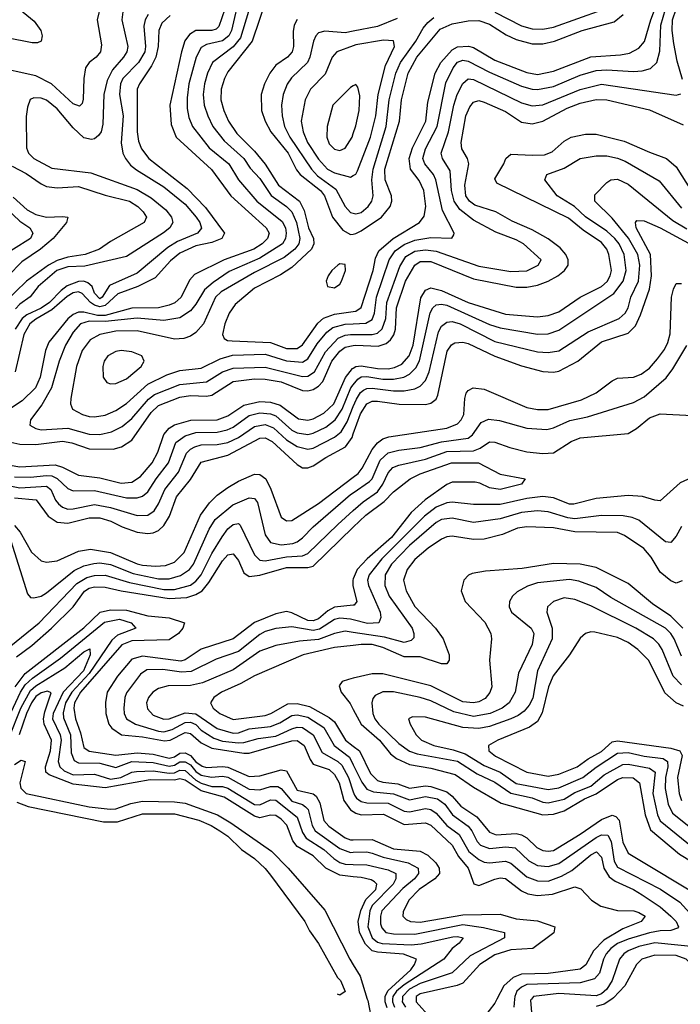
# Model space of a CAD drawing. Header units: inches. Extents: x 990535 to 1117859, y 769386 to 892122.
# Tile 446 of 656: x 1058749 to 1061226, y 809980 to 813670. Entities that reach past the tile are written whole.
import ezdxf

# ---------------------------------------------------------------- set-up
doc = ezdxf.new("R2010")
doc.units = ezdxf.units.IN
doc.header["$MEASUREMENT"] = 0
for name, color, linetype in [('B0851', 7, 'Continuous'), ('B0860', 7, 'Continuous'), ('B0861', 7, 'Continuous')]:
    doc.layers.add(name, color=color, linetype=linetype)

msp = doc.modelspace()

# ---------------------------------------------------------------- linework, layer by layer
at = {"layer": 'B0851', "color": 5}
for points, elevation in [([(1059574.8, 813765.2), (1059542.8, 813630), (1059532.8, 813610), (1059509.5, 813590.5), (1059450, 813576.9), (1059430, 813565.6), (1059410.3, 813529.7), (1059383.7, 813430), (1059376.8, 813376.8), (1059377.4, 813337.4), (1059383.8, 813303.8), (1059397, 813270), (1059459.5, 813190), (1059533.3, 813130), (1059570.1, 813070), (1059638.8, 812990), (1059733.8, 812913.8), (1059745.8, 812890), (1059748.4, 812870), (1059745.7, 812850), (1059734.1, 812830), (1059650, 812776.8), (1059534, 812726), (1059474.2, 812685.8), (1059442.1, 812657.9), (1059410, 812603.6), (1059390, 812579), (1059350, 812552.8), (1059290, 812543), (1059190, 812551.9), (1059070, 812539.2), (1059010, 812540.2), (1058977.6, 812530), (1058950, 812498.5), (1058920.9, 812450), (1058897.7, 812390), (1058869.1, 812290), (1058832.6, 812227.4), (1058790.2, 812170), (1058787.3, 812150), (1058810, 812137.6), (1058830, 812133.5), (1058930, 812139), (1059010, 812116.9), (1059050, 812115.2), (1059093.9, 812126.1), (1059134.1, 812145.9), (1059170, 812176), (1059231.7, 812248.3), (1059255.1, 812264.9), (1059350, 812303.1), (1059450, 812313.3), (1059510, 812350.1), (1059550, 812364.6), (1059670, 812368.4), (1059810, 812332.4), (1059830, 812334.1), (1059854.5, 812350), (1059895.1, 812424.9), (1059943.3, 812476.7), (1059970, 812487.5), (1059990, 812490), (1060000, 812490)], 2740), ([(1059628, 813772), (1059577.3, 813602.7), (1059550, 813568.5), (1059472.3, 813510), (1059453.8, 813470), (1059442.6, 813430), (1059437.7, 813390), (1059441.4, 813350), (1059454.3, 813310), (1059473.8, 813270), (1059515.8, 813215.8), (1059589.4, 813150), (1059613.8, 813113.8), (1059650, 813074.4), (1059691.7, 813011.7), (1059750, 812970), (1059769.9, 812949.9), (1059787.2, 812910), (1059799.8, 812850), (1059795.9, 812830), (1059781.2, 812810), (1059741.1, 812778.9), (1059630, 812722.5), (1059504.4, 812650), (1059483.7, 812630), (1059438.2, 812530), (1059410, 812498.3), (1059390, 812484.4), (1059365, 812475), (1059330, 812472.8), (1059190, 812503.5), (1059110, 812503.4), (1059050, 812490.6), (1059013.9, 812470), (1058984.1, 812430), (1058963, 812370), (1058941.5, 812250), (1058939.8, 812230), (1058947.5, 812210), (1058984.4, 812190), (1059010, 812183.5), (1059030, 812181.5), (1059070, 812188.2), (1059110, 812205.3), (1059150, 812231.6), (1059230, 812304.5), (1059300.8, 812339.2), (1059350, 812355.9), (1059430, 812364.3), (1059501.1, 812398.9), (1059547.5, 812412.5), (1059670, 812416.1), (1059750, 812392.3), (1059810, 812386.2), (1059830, 812398.9), (1059864.8, 812455.2), (1059901, 812499), (1059923.2, 812516.8), (1059970, 812528.8), (1060000, 812530.4)], 2760), ([(1059053.2, 813726.8), (1059039.6, 813670), (1059055.5, 813575.5), (1059052.4, 813550), (1059036.1, 813530), (1059009.6, 813510), (1058996.6, 813490), (1058990.4, 813449.6), (1058987.6, 813372.4), (1058984.1, 813355.9), (1058974.2, 813345.8), (1058950, 813355), (1058869, 813430), (1058810, 813460.1), (1058650, 813494.9)], 2620), ([(1059674.4, 813750), (1059621, 813590), (1059530, 813474.3), (1059516.9, 813450), (1059504.9, 813410), (1059503.4, 813370), (1059514.3, 813330), (1059532, 813290), (1059563.2, 813243.2), (1059630, 813177.9), (1059670, 813128.3), (1059719.5, 813050), (1059798.5, 812990), (1059815.6, 812955.6), (1059831.7, 812890), (1059851.3, 812850), (1059852.4, 812830), (1059843.2, 812810), (1059770, 812741), (1059726.6, 812713.4), (1059630, 812663.4), (1059557.6, 812602.4), (1059534.4, 812570), (1059518.5, 812530), (1059509.1, 812490), (1059515.5, 812475.5), (1059528.3, 812468.3), (1059546.1, 812466.1), (1059690, 812459.9), (1059750, 812438.1), (1059790, 812437.6), (1059810, 812452.2), (1059867.3, 812532.7), (1059888.1, 812551.9), (1059930, 812566.8), (1060000, 812576)], 2780), ([(1058748.4, 813710), (1058804, 813664), (1058828.5, 813630), (1058833.8, 813610), (1058830, 813589.8), (1058816.7, 813583.3), (1058796.6, 813583.4), (1058701.6, 813601.6)], 2580), ([(1059518.9, 813710), (1059495.6, 813644.4), (1059485.4, 813634.6), (1059470, 813629.2), (1059410, 813629.3), (1059385.7, 813614.3), (1059369, 813591), (1059355.4, 813550), (1059312.6, 813350), (1059317.6, 813277.6), (1059336.3, 813230), (1059468.3, 813108.3), (1059541.1, 813010), (1059672.8, 812890), (1059684.6, 812870), (1059678.8, 812850), (1059658.6, 812830), (1059627.4, 812810), (1059515.5, 812770), (1059404.8, 812715.2), (1059385.4, 812694.6), (1059354.5, 812630), (1059330.4, 812609.6), (1059310, 812599.9), (1059269.4, 812590.6), (1059170, 812588.5), (1059070, 812561.1), (1059041.5, 812561.5), (1058990, 812574.6), (1058970, 812573.8), (1058950, 812565.5), (1058930, 812548.6), (1058858.1, 812461.9), (1058846.6, 812430), (1058826.1, 812330), (1058808.3, 812290), (1058758.2, 812241.8), (1058711.7, 812210)], 2720), ([(1059231.5, 813690), (1059219.7, 813670), (1059214.5, 813645.5), (1059221.6, 813570), (1059218.9, 813550), (1059194.7, 813510), (1059136.4, 813450), (1059127.9, 813430), (1059124.1, 813390), (1059137.4, 813310), (1059129.2, 813209.2), (1059136.3, 813170), (1059146.4, 813150), (1059165.3, 813125.3), (1059187.3, 813107.3), (1059290, 813043.2), (1059370, 812978.2), (1059411.4, 812930), (1059424.7, 812910), (1059430.7, 812889.3), (1059415.5, 812870), (1059341.2, 812838.8), (1059304.2, 812815.8), (1059190, 812720.5), (1059086, 812674), (1059058.2, 812630), (1059050, 812624.2), (1059030, 812644.7), (1059020.9, 812670), (1059004.3, 812684.3), (1058990, 812689.7), (1058970, 812689.2), (1058927.5, 812672.5), (1058904.4, 812655.6), (1058861.2, 812610), (1058830, 812589.2), (1058775.7, 812564.3), (1058758.5, 812550), (1058731.9, 812510)], 2660), ([(1059313.9, 813686.1), (1059282.8, 813657.2), (1059271.1, 813630), (1059268.7, 813570), (1059260, 813530), (1059243.1, 813496.9), (1059198, 813430), (1059190.4, 813410), (1059190.1, 813250), (1059194.8, 813214.8), (1059205.8, 813185.8), (1059233.4, 813150), (1059377.3, 813037.3), (1059446.2, 812966.2), (1059516.9, 812870), (1059507.7, 812850), (1059470, 812834.8), (1059410, 812822.3), (1059350, 812795.5), (1059314.1, 812765.9), (1059257.5, 812702.5), (1059192.2, 812670), (1059116.7, 812643.3), (1059070, 812599), (1059050, 812593.7), (1059030, 812600.6), (1059014.8, 812610), (1058984, 812644), (1058970, 812650.2), (1058950, 812646.3), (1058927.3, 812632.7), (1058870, 812582.6), (1058810, 812548.2), (1058787.8, 812530), (1058764.5, 812490), (1058732.8, 812350)], 2680), ([(1059137.7, 813710), (1059132.4, 813670), (1059154.9, 813570), (1059150.5, 813550), (1059139.1, 813530), (1059097.9, 813482.1), (1059077.6, 813442.4), (1059064.7, 813390), (1059061.5, 813278.5), (1059054.4, 813250), (1059044.4, 813235.6), (1059030, 813223.2), (1059018.8, 813221.2), (1058990, 813227.5), (1058950, 813264.3), (1058890, 813336.1), (1058850, 813369), (1058830, 813376.2), (1058802.6, 813377.4), (1058789.1, 813370.9), (1058778.2, 813341.8), (1058773.3, 813306.7), (1058775.1, 813190), (1058782, 813170), (1058803, 813150), (1058870, 813114.2), (1059016.1, 813096.1), (1059190, 813034.1), (1059242.6, 813002.6), (1059297, 812957), (1059318.4, 812930), (1059323.2, 812910), (1059318.5, 812901.5), (1059311.8, 812890), (1059288.5, 812871.5), (1059150, 812782.9), (1058993.4, 812746.6), (1058930, 812743.5), (1058888.8, 812730), (1058819.3, 812670), (1058788.6, 812631.4), (1058750, 812604.3), (1058733.9, 812586.1)], 2640), ([(1059789.2, 813670.8), (1059778.8, 813650), (1059774.6, 813625.4), (1059775.3, 813570), (1059770.5, 813550), (1059753, 813530), (1059710, 813499.6), (1059687.1, 813470), (1059667.5, 813430), (1059654.9, 813390), (1059656.1, 813330), (1059670.1, 813290), (1059691.3, 813250), (1059755.2, 813170), (1059787, 813107), (1059800.9, 813090), (1059877.4, 813030), (1059891.7, 813010), (1059922.2, 812930), (1059961.1, 812881.1), (1059990, 812865.2), (1060000, 812866.8)], 2820), ([(1060000, 813626.9), (1059970, 813620.8), (1059892.8, 813627.2), (1059870, 813620.8), (1059859.2, 813610), (1059850.1, 813589.9), (1059837.2, 813530), (1059828, 813510), (1059768.3, 813451.7), (1059751.6, 813428.4), (1059737, 813390), (1059731.3, 813350), (1059733.2, 813310), (1059742.6, 813270), (1059762.5, 813230), (1059843.2, 813110), (1059865.3, 813085.3), (1059934.5, 813034.5), (1059970, 812969.5), (1059990, 812947.7), (1060000, 812945.2)], 2840), ([(1060000, 813572.2), (1059938.2, 813550), (1059921.2, 813530), (1059894.4, 813465.6), (1059838.9, 813410), (1059819.4, 813370), (1059804.6, 813290), (1059811.4, 813250), (1059828.7, 813210), (1059870, 813147.4), (1059903.4, 813110), (1059930, 813096.3), (1059990, 813080.6), (1060000, 813086.3)], 2860), ([(1060000, 813421.7), (1059990, 813416.3), (1059923.2, 813350), (1059901.6, 813270), (1059900.1, 813230), (1059910, 813204.7), (1059930, 813184.3), (1059950, 813180.2), (1059970, 813188.5), (1059995.5, 813230), (1060000, 813243.1)], 2880), ([(1058721, 813121), (1058774, 813094), (1058830, 813054.4), (1058850, 813045.4), (1058890, 813040.2), (1058970, 813044.7), (1059070, 813012.7), (1059160.6, 812990), (1059192, 812970), (1059212.8, 812950), (1059224.8, 812930), (1059216.6, 812910), (1059090, 812838.6), (1059048.1, 812810), (1058994.3, 812790), (1058930, 812780.8), (1058890, 812767.8), (1058857.7, 812750), (1058775.5, 812690), (1058692.7, 812610)], 2620), ([(1058724.8, 813004.8), (1058777.9, 812957.9), (1058810, 812940.2), (1058850, 812930.6), (1058910, 812933.2), (1058930.2, 812930), (1058924.5, 812910), (1058875.2, 812850), (1058827.6, 812810), (1058757.3, 812762.7), (1058705.8, 812710)], 2580), ([(1058700.7, 812960.7), (1058750, 812915.5), (1058786.9, 812890), (1058799.3, 812870), (1058789.6, 812850), (1058661.6, 812770)], 2560), ([(1058613.4, 812110), (1058750, 812079.3), (1058810, 812077.9), (1058910.5, 812090.5), (1058945, 812085), (1059010, 812061.7), (1059099.5, 812060.5), (1059131.2, 812068.8), (1059170, 812094.8), (1059242.3, 812197.7), (1059270, 812224.6), (1059350, 812255.4), (1059390, 812261.7), (1059450, 812259.1), (1059470, 812263.3), (1059550, 812313.9), (1059630, 812324.8), (1059670, 812323.6), (1059730, 812312.9), (1059810, 812280.2), (1059830, 812279.1), (1059850, 812284.4), (1059870, 812296.8), (1059885.5, 812314.5), (1059918.9, 812390), (1059950, 812427.6), (1059970, 812442.9), (1060000, 812449)], 2720), ([(1058668.3, 812008.3), (1058750, 811994.1), (1058882.3, 812002.3), (1058910, 811993.8), (1058970, 811963.6), (1059050, 811953.8), (1059130, 811933.6), (1059170, 811936.7), (1059202.1, 811957.9), (1059245.5, 812010), (1059267.5, 812050), (1059290, 812115.7), (1059310, 812139.7), (1059330, 812151.5), (1059390.6, 812169.4), (1059490, 812170.3), (1059530, 812185.5), (1059590, 812226.1), (1059650, 812239.7), (1059690, 812236.2), (1059725.3, 812225.3), (1059794.2, 812174.2), (1059830, 812169.3), (1059850, 812173.9), (1059890, 812195), (1059927.1, 812230), (1059970.9, 812329.1), (1059997, 812363), (1060000, 812364.8)], 2680), ([(1058730, 811956.5), (1058790, 811956.2), (1058850, 811962.5), (1058870, 811960.4), (1058890, 811951.3), (1058930, 811913.6), (1058950, 811904.5), (1059030, 811905.3), (1059150, 811878.7), (1059190, 811878.1), (1059210, 811884.8), (1059230, 811900.8), (1059260.5, 811950), (1059306.7, 812010), (1059334.1, 812085.9), (1059369.4, 812110.6), (1059410, 812123.6), (1059490, 812124.4), (1059527.2, 812132.8), (1059550, 812143.7), (1059610, 812187.1), (1059650, 812196.8), (1059690, 812193.2), (1059710, 812185), (1059770, 812132), (1059790, 812121.3), (1059830, 812115.7), (1059850, 812120.2), (1059896.8, 812143.2), (1059931.6, 812170), (1059958.5, 812210), (1059990.8, 812290), (1060000, 812302)], 2660), ([(1058610, 811943), (1058750, 811915.6), (1058850, 811922.2), (1058866.8, 811910), (1058884.2, 811870), (1058895.4, 811855.4), (1058910, 811843.4), (1058930, 811836.3), (1058950, 811836.5), (1059030, 811853.4), (1059090, 811842.5), (1059190, 811812.1), (1059230, 811813.4), (1059253.5, 811830), (1059270, 811855.9), (1059292.9, 811910), (1059345, 811975), (1059374.7, 812045.3), (1059390, 812061.2), (1059406.4, 812070), (1059430, 812076.3), (1059490, 812078.2), (1059530, 812085.8), (1059570, 812104.6), (1059630, 812145.7), (1059670, 812152.6), (1059700.2, 812140.2), (1059750, 812095.7), (1059790, 812070.1), (1059830, 812060.1), (1059850, 812064.5), (1059930, 812106.2), (1059954, 812126), (1059976.9, 812163.1), (1060000, 812220.4)], 2640), ([(1058730, 811878.4), (1058811.3, 811871.3), (1058856.4, 811810), (1058890, 811786.9), (1058930, 811783.8), (1059010, 811803.2), (1059050, 811802.8), (1059091, 811791), (1059133.5, 811770), (1059190, 811749.8), (1059230, 811744.1), (1059250, 811746.7), (1059270, 811755.8), (1059290, 811774.3), (1059310.7, 811810), (1059337.5, 811882.5), (1059390, 811946.5), (1059430, 812011.6), (1059530, 812037.7), (1059650, 812101.7), (1059670, 812102.8), (1059695.9, 812090), (1059790, 812003.3), (1059810, 811991), (1059830, 811990.1), (1059850, 811997.9), (1059896.4, 812030), (1059971, 812070), (1059995.4, 812104.6), (1060000, 812117.7)], 2620), ([(1058730, 811774.9), (1058751.1, 811750), (1058794.3, 811674.3), (1058830, 811642.7), (1058850, 811636.6), (1058890, 811642.4), (1058970, 811678.5), (1059014.7, 811685.3), (1059090, 811673.6), (1059190, 811630.5), (1059210, 811625.8), (1059258.3, 811621.7), (1059295.8, 811624.2), (1059330, 811637.4), (1059366.4, 811673.6), (1059426.6, 811813.4), (1059460.6, 811859.4), (1059490, 811887.8), (1059530, 811916.4), (1059570, 811940.5), (1059630, 811967.1), (1059650, 811965.9), (1059671.9, 811950), (1059691.3, 811911.3), (1059730, 811805.4), (1059750, 811791.5), (1059770, 811793), (1059870, 811857), (1060000, 811955.9)], 2580), ([(1058716.6, 811716.6), (1058778.4, 811518.4), (1058790, 811504.2), (1058803, 811503), (1058830, 811510.1), (1058850, 811522.1), (1058953.9, 811606.1), (1058990, 811623.3), (1059027.3, 811632.7), (1059050, 811634.3), (1059090, 811628.1), (1059175.2, 811595.2), (1059270, 811575.1), (1059310, 811574.3), (1059352.7, 811587.3), (1059385.6, 811610), (1059401, 811630), (1059459.5, 811760.5), (1059482.5, 811797.5), (1059548.4, 811851.6), (1059610, 811878.6), (1059630, 811875.7), (1059641.3, 811861.3), (1059670, 811740.2), (1059690, 811711.2), (1059730, 811702.4), (1059773.2, 811706.8), (1059790, 811713), (1059810, 811728.4), (1059850, 811770.1), (1059990, 811890.4), (1060000, 811897.3)], 2560), ([(1058690, 811302.6), (1058823, 811410), (1058963.3, 811556.7), (1059000.5, 811579.5), (1059030, 811587.3), (1059070, 811588.5), (1059161.2, 811561.2), (1059290, 811534.7), (1059330, 811534.4), (1059390, 811550.6), (1059410, 811565.4), (1059429.7, 811590), (1059470, 811669.1), (1059508.4, 811731.6), (1059530, 811762.2), (1059550, 811777.8), (1059570, 811782.4), (1059576, 811776), (1059630, 811664.1), (1059650, 811644.8), (1059670, 811642.7), (1059750, 811657.4), (1059810, 811660.8), (1059830, 811669.1), (1059941.4, 811778.6), (1060000, 811830.6)], 2540), ([(1058737.9, 811282.1), (1058795, 811325), (1058868.1, 811390), (1058950.1, 811469.9), (1058992, 811528), (1059010, 811539.8), (1059030, 811545), (1059070, 811543.9), (1059129.5, 811529.5), (1059310, 811500.6), (1059375.4, 811504.6), (1059410, 811515.6), (1059432.9, 811530), (1059459, 811561), (1059510, 811642.6), (1059530, 811664.1), (1059550, 811668.1), (1059570, 811643.2), (1059590, 811597.1), (1059610, 811583.7), (1059649, 811589), (1059750, 811617.3), (1059830, 811616.6), (1059850, 811622.8), (1060000, 811767.8)], 2520), ([(1060000, 811575.2), (1059997.8, 811570), (1059998.3, 811550), (1060000, 811543.4)], 2520), ([(1060000, 811476), (1059930, 811468.4), (1059904.9, 811455.1), (1059870, 811425.1), (1059850, 811416.8), (1059830, 811418.5), (1059770, 811447.3), (1059750, 811451.7), (1059710, 811443.7), (1059630, 811411), (1059549.9, 811350.1), (1059430, 811311.7), (1059370, 811271.5), (1059353.4, 811266.6), (1059210, 811284.5), (1059170, 811273.3), (1059115.8, 811210), (1059077.6, 811150), (1059070.8, 811110.8), (1059072.6, 811070), (1059084.2, 811030), (1059094.5, 811014.5), (1059130.5, 810990.5), (1059210, 810983.2), (1059292.3, 810967.7), (1059314, 810970), (1059370, 810998.3), (1059377.2, 810997.2), (1059390, 810995), (1059430, 810960.5), (1059470, 810940.4), (1059590, 810920.9), (1059610, 810921.5), (1059770, 810967.5), (1059790, 810969.5), (1059816.3, 810950), (1059838, 810898), (1059850, 810880.8), (1059910, 810859.7), (1059930, 810841.8), (1059946.7, 810810), (1059964.4, 810744.4), (1059989.2, 810709.2), (1060000, 810702.5)], 2520), ([(1058733.1, 811170), (1058770, 811220), (1058990, 811390.8), (1059050.5, 811449.5), (1059090, 811458.3), (1059150, 811457), (1059230, 811436.6), (1059310, 811429.2), (1059366.6, 811410), (1059360.7, 811390), (1059344.3, 811370), (1059310, 811345.9), (1059170, 811342.7), (1059132.4, 811327.6), (1058977, 811150), (1058955, 811110), (1058953, 811090), (1058959, 811050), (1058977.5, 810997.5), (1058990, 810942.8), (1059010, 810929.1), (1059110, 810913.4), (1059190, 810922.3), (1059250, 810917.2), (1059310, 810903.2), (1059330, 810908.1), (1059350, 810920.9), (1059370, 810922.6), (1059390, 810912.3), (1059410, 810889.5), (1059433.2, 810873.2), (1059450, 810867.5), (1059510, 810871.9), (1059530, 810869.1), (1059610, 810833.9), (1059650, 810836.8), (1059730, 810859.1), (1059750, 810854.8), (1059790, 810782.8), (1059849.1, 810769.1), (1059860.8, 810760.8), (1059875, 810735), (1059890, 810669.2), (1059908, 810648), (1059970, 810603.8), (1059990, 810596.1), (1060000, 810596.4)], 2480), ([(1058690, 811016.1), (1058752.7, 811150), (1058770, 811177.1), (1058796.9, 811203.1), (1058902.9, 811277.1), (1059067.9, 811412.1), (1059123.8, 811423.8), (1059166.8, 811410), (1059184.7, 811390), (1059116, 811364), (1059094.6, 811345.4), (1059010, 811219.5), (1058944.6, 811150), (1058920.6, 811110), (1058912.3, 811072.3), (1058913.9, 811053.9), (1058940.4, 810990), (1058942.7, 810922.7), (1058954.2, 810894.2), (1058970, 810884.7), (1059050, 810883.9), (1059110, 810867.9), (1059170, 810890.5), (1059250, 810886.4), (1059310, 810873.2), (1059330, 810876.8), (1059350, 810888.7), (1059370, 810888.8), (1059390, 810877.6), (1059410, 810852.5), (1059430, 810839.1), (1059468.8, 810831.2), (1059510, 810835.4), (1059530, 810832.1), (1059610, 810786.5), (1059650, 810783.6), (1059690, 810796.1), (1059716.5, 810796.5), (1059730, 810789.4), (1059770, 810741.5), (1059809, 810729), (1059820.9, 810720.9), (1059830.6, 810710), (1059845.9, 810650), (1059856.9, 810630), (1059950, 810563.6), (1059990, 810549.8), (1060000, 810550)], 2460), ([(1060000, 811420.6), (1059990, 811423.1), (1059950, 811427.2), (1059930, 811422.1), (1059873.8, 811386.2), (1059850, 811380.8), (1059770, 811394.3), (1059710, 811388.5), (1059670, 811377.7), (1059650, 811366.5), (1059570, 811302.1), (1059486.3, 811273.7), (1059392.1, 811227.9), (1059355.6, 811224.4), (1059285.4, 811234.6), (1059226.5, 811233.5), (1059202.3, 811217.7), (1059150, 811147.9), (1059143.2, 811130), (1059139.6, 811090), (1059141.5, 811070), (1059149.7, 811050), (1059183.5, 811030), (1059270, 811003.8), (1059290, 811001.9), (1059321, 811010), (1059370, 811036.9), (1059390, 811037.1), (1059410, 811028.4), (1059430, 811007.4), (1059477.3, 810977.3), (1059510, 810966.9), (1059570, 810960.7), (1059590, 810961.6), (1059643.6, 810976.4), (1059710, 810984.9), (1059770, 811013.2), (1059790, 811018.8), (1059810, 811017.3), (1059849.7, 810989.7), (1059883.4, 810923.4), (1059942.3, 810890), (1059956.3, 810876.3), (1059981.3, 810830), (1060000, 810777.1)], 2540), ([(1060000, 811373.9), (1059970, 811378.4), (1059930, 811369.7), (1059870, 811347.1), (1059798.7, 811341.3), (1059710, 811324.6), (1059650, 811303.8), (1059550, 811233.4), (1059434.9, 811185.1), (1059390, 811175.3), (1059306.3, 811173.7), (1059270, 811163.9), (1059248.9, 811150), (1059232.5, 811130), (1059225.1, 811110), (1059228.1, 811088.1), (1059250, 811064), (1059290, 811048.7), (1059310, 811050.7), (1059370, 811072.6), (1059409.2, 811069.2), (1059490, 811014), (1059550, 810996.9), (1059570, 810998.1), (1059610, 811012.7), (1059690, 811021), (1059724.9, 811035.1), (1059770, 811062.1), (1059790, 811065.3), (1059830, 811056.6), (1059890, 811017.3), (1059927.9, 810950), (1059986.1, 810906.1), (1060000, 810877.8)], 2560), ([(1060000, 811325.3), (1059930, 811317.3), (1059811.9, 811290), (1059630, 811211.8), (1059578.1, 811181.9), (1059506.2, 811150), (1059476.6, 811130), (1059464.4, 811110), (1059474.3, 811090), (1059499.4, 811070), (1059550, 811048.1), (1059670, 811063), (1059691, 811070), (1059754.1, 811105.9), (1059790, 811107), (1059836.3, 811096.3), (1059910, 811055.3), (1059930, 811038.9), (1059970.2, 810970.2), (1060000, 810947.4)], 2580), ([(1058710, 810980.5), (1058753.4, 811090), (1058790, 811156), (1058810, 811173.8), (1058918.7, 811241.3), (1058990, 811301), (1059012.7, 811312.7), (1059013.9, 811290), (1058988.9, 811230), (1058912.9, 811150), (1058874.8, 811070), (1058872.7, 811050), (1058901.1, 810990), (1058904.8, 810970), (1058893.9, 810890), (1058900.1, 810870), (1058915.7, 810855.7), (1058950, 810840.5), (1059030, 810842.8), (1059090, 810823.9), (1059128.7, 810830), (1059170, 810850.7), (1059186.7, 810853.3), (1059250, 810854.6), (1059310, 810846.1), (1059330, 810848.1), (1059350, 810857.9), (1059370, 810856.5), (1059410, 810820), (1059430, 810808.9), (1059470, 810796.6), (1059510, 810796.6), (1059530, 810790.7), (1059630, 810729.3), (1059650, 810728.3), (1059690, 810746), (1059710, 810745.5), (1059790, 810681.1), (1059810, 810624.1), (1059822.8, 810602.8), (1059890, 810560.3), (1059926.7, 810526.7), (1059950, 810511.9), (1059970, 810505.5), (1060000, 810504.4)], 2440), ([(1060000, 811202.1), (1059982, 811198), (1059958.2, 811190), (1059946.4, 811173.6), (1059954, 811150), (1059987.9, 811107.9), (1060000, 811085.3)], 2620), ([(1060000, 810458.4), (1059950, 810463.7), (1059896.5, 810490), (1059850, 810536.5), (1059790, 810572.1), (1059772.8, 810592.8), (1059751.2, 810651.2), (1059730, 810674.7), (1059710, 810687.8), (1059690, 810688.6), (1059650, 810679.5), (1059630, 810685.3), (1059516.1, 810756.1), (1059430, 810780.1), (1059370, 810819.9), (1059350, 810825.2), (1059330, 810819.7), (1059238.7, 810821.3), (1059070, 810790.9), (1058950, 810804.7), (1058860.3, 810840.3), (1058848, 810850), (1058846, 810870), (1058865.5, 810930), (1058868.4, 810970), (1058841.7, 811030), (1058839.1, 811050), (1058843.4, 811076.6), (1058867.5, 811147.5), (1058854.3, 811154.3), (1058830, 811147), (1058810, 811133.2), (1058794, 811110), (1058774.6, 811070), (1058747.2, 810990)], 2420), ([(1058730, 810878.6), (1058755.6, 810895.6), (1058770.3, 810890), (1058750.5, 810810), (1058754.3, 810790), (1058773.3, 810770), (1059010, 810720.4), (1059088.5, 810711.4), (1059110, 810713), (1059166.6, 810733.4), (1059210, 810741.4), (1059330, 810739.5), (1059370, 810733.6), (1059490.9, 810690), (1059540.9, 810660.8), (1059693.9, 810553.9), (1059755.7, 810490), (1059893.3, 810333.3), (1059986.3, 810150), (1060000, 810127.6)], 2380), ([(1058738.3, 810738.3), (1058781.6, 810721.6), (1059063.5, 810663.5), (1059115.9, 810664.1), (1059210, 810694.3), (1059330, 810693.6), (1059420.7, 810670), (1059467.3, 810650), (1059500.2, 810630), (1059530.1, 810610), (1059581, 810561), (1059630, 810526.5), (1059670, 810489.2), (1059690, 810463.9), (1059817.8, 810290), (1059835.2, 810255.2), (1059870, 810207.7), (1059940.2, 810080.2), (1059951.5, 810070), (1059970, 810028), (1059950, 810014), (1059940.4, 810017.7)], 2360)]:
    msp.add_lwpolyline(points, dxfattribs=dict(at, elevation=elevation))
for points, elevation in [([(1059950, 812755.2), (1059941.6, 812750), (1059919.5, 812730), (1059905.7, 812710), (1059898.6, 812690), (1059903.2, 812670), (1059930, 812665.6), (1059950, 812679.4), (1059955.4, 812690), (1059970.7, 812730), (1059970, 812752.9)], 2820), ([(1059130, 812429.9), (1059110, 812426.5), (1059080.2, 812410), (1059066.5, 812390), (1059061.1, 812370), (1059062, 812330), (1059075.5, 812310), (1059090, 812305), (1059110, 812306.6), (1059150, 812323.9), (1059205.3, 812370), (1059216.1, 812390), (1059206.9, 812410), (1059170, 812425.6)], 2780)]:
    msp.add_lwpolyline(points, close=True, dxfattribs=dict(at, elevation=elevation))
at = {"layer": 'B0860', "color": 5}
for points, elevation in [([(1060052.2, 810000), (1060054.1, 809994.1), (1060070, 809910)], 2380), ([(1060126.9, 809966.9), (1060119.8, 809990), (1060119.8, 810000)], 2420), ([(1060146.9, 810000), (1060146.2, 809990), (1060154.8, 809970)], 2440), ([(1060183.8, 810000), (1060183.2, 809990), (1060195.3, 809970)], 2460), ([(1060236, 810000), (1060236, 809990), (1060289, 809930)], 2480), ([(1060538.1, 810000), (1060530, 809984.7), (1060488.1, 809930)], 2520), ([(1060604.2, 810000), (1060601.6, 809970)], 2540), ([(1060667.4, 810000), (1060664.1, 809995.9), (1060668.2, 809950)], 2560), ([(1060968.8, 810000), (1060939.7, 809980.3), (1060910, 809972.1)], 2580)]:
    msp.add_lwpolyline(points, dxfattribs=dict(at, elevation=elevation))
at = {"layer": 'B0861', "color": 5}
for points, elevation in [([(1060000, 812576), (1060010, 812577.3), (1060029, 812591), (1060074, 812730), (1060083.2, 812776.8), (1060096.1, 812803.9), (1060149.8, 812850.2), (1060247.9, 812910), (1060265.7, 812934.3), (1060271.2, 812970), (1060263.9, 813030), (1060246.9, 813066.9), (1060214.3, 813110), (1060209.7, 813150), (1060222.3, 813190), (1060271.2, 813290), (1060279.3, 813360.7), (1060306.7, 813470), (1060328, 813510), (1060370, 813557.2), (1060390, 813568.5), (1060431.5, 813571.5), (1060450, 813565.3), (1060530, 813518.3), (1060650, 813472.2), (1060690, 813465.2), (1060750, 813477), (1060890, 813530.6), (1061001.6, 813538.4), (1061035.2, 813544.8), (1061070, 813562.8), (1061091.4, 813588.6), (1061114.9, 813670), (1061141.3, 813738.7)], 2780), ([(1060000, 812530.4), (1060047.1, 812532.9), (1060070, 812546.7), (1060079.2, 812570), (1060086.7, 812630), (1060133.9, 812770), (1060156.5, 812803.5), (1060190, 812827.6), (1060230, 812844.3), (1060290, 812853.9), (1060368.7, 812851.3), (1060376.6, 812863.4), (1060377.8, 812870), (1060334.5, 812954.5), (1060309.6, 813070), (1060300.4, 813090), (1060268.5, 813130), (1060261, 813150), (1060270, 813186.4), (1060314, 813270), (1060346.5, 813433.5), (1060373.9, 813490), (1060390, 813510.8), (1060410, 813518.3), (1060430, 813515.2), (1060510, 813473.3), (1060630, 813420.4), (1060670, 813409.5), (1060690, 813408.9), (1060750, 813420.2), (1060850, 813461.7), (1060910, 813479.3), (1060950, 813482.5), (1061050, 813475.7), (1061082.1, 813477.9), (1061113.3, 813486.7), (1061137.3, 813510), (1061148.4, 813551.6), (1061152.9, 813650), (1061170, 813710)], 2760), ([(1060000, 812866.8), (1060010, 812868.3), (1060030, 812878.5), (1060105.8, 812930), (1060137.9, 812970), (1060143.7, 812990), (1060142.5, 813010), (1060119.4, 813070), (1060118.2, 813110), (1060173.6, 813290), (1060180.8, 813370), (1060205.9, 813470), (1060237.9, 813530), (1060325.7, 813634.3), (1060370, 813655.1), (1060430, 813665.3), (1060470, 813666.8), (1060510, 813653.2), (1060573.1, 813613.1), (1060610, 813596), (1060670, 813580.2), (1060710, 813579.8), (1060754.5, 813590), (1060857.3, 813630), (1060977.8, 813662.2), (1061011.8, 813690)], 2820), ([(1060530, 813698.1), (1060630, 813647.4), (1060670, 813636.4), (1060710, 813634.2), (1060750, 813642.4), (1060932.7, 813707.3)], 2840), ([(1061233.6, 813446.4), (1061214.2, 813514.2), (1061201.5, 813581.5), (1061195.3, 813630), (1061196.4, 813670), (1061209.8, 813710)], 2740), ([(1060000, 812945.2), (1060010, 812942.8), (1060030, 812948), (1060056.1, 812970), (1060069, 812990), (1060074.7, 813010), (1060069.7, 813070), (1060074.2, 813110), (1060123.1, 813270), (1060133.8, 813370), (1060159.5, 813470), (1060176.8, 813510), (1060234.3, 813590), (1060261.7, 813638.3), (1060279.8, 813660.2), (1060302.2, 813677.8)], 2840), ([(1060164.9, 813675.1), (1060090, 813645), (1060000, 813626.9)], 2840), ([(1060000, 813086.3), (1060008.8, 813091.2), (1060016.2, 813103.8), (1060064.9, 813230), (1060084.3, 813310), (1060092.7, 813390), (1060121.1, 813498.9), (1060154.4, 813570), (1060150, 813591.1), (1060113.1, 813593.1), (1060010, 813575.8), (1060000, 813572.2)], 2860), ([(1060000, 812490), (1060070.2, 812489.8), (1060090, 812495.9), (1060108.4, 812511.6), (1060121.7, 812550), (1060125.5, 812610), (1060174.8, 812745.2), (1060197.2, 812782.8), (1060230, 812802.9), (1060270, 812807.6), (1060310, 812802.7), (1060470, 812746.8), (1060590, 812727), (1060650, 812728.7), (1060692.5, 812750), (1060704.2, 812770), (1060637.4, 812830), (1060610, 812845.2), (1060533.7, 812873.7), (1060450, 812918.3), (1060398.7, 812958.7), (1060378.3, 812990), (1060368.4, 813030), (1060363.4, 813103.4), (1060334.1, 813150), (1060329.2, 813170), (1060357.1, 813250), (1060377, 813350), (1060389.3, 813390), (1060410, 813431.5), (1060430, 813448.6), (1060450, 813446.6), (1060630, 813358.2), (1060670, 813347.1), (1060710, 813351), (1060850, 813408.8), (1060930, 813428.9), (1061210, 813387), (1061227.9, 813392.1)], 2740), ([(1060000, 813243.1), (1060010, 813272.4), (1060022.2, 813330), (1060024.6, 813384.6), (1060016.8, 813416.8), (1060010, 813427), (1060000, 813421.7)], 2880), ([(1060000, 812449), (1060010, 812451), (1060093.3, 812446.7), (1060123.3, 812456.7), (1060139, 812470), (1060151.3, 812488.7), (1060158, 812510), (1060162.2, 812590), (1060195.9, 812690), (1060230, 812750), (1060250, 812763.4), (1060290, 812764.2), (1060450, 812699.2), (1060610, 812667.9), (1060650, 812668.3), (1060690, 812675.7), (1060730, 812689.7), (1060766.9, 812710), (1060792.1, 812730), (1060804.9, 812750), (1060805.7, 812770), (1060796.2, 812790), (1060775.4, 812815.4), (1060730, 812848.9), (1060670, 812882.2), (1060595.5, 812915.5), (1060533.9, 812950), (1060455, 812975), (1060435.2, 812990), (1060422.2, 813010), (1060417.4, 813050), (1060432.9, 813130), (1060427.5, 813150), (1060406.1, 813186.1), (1060403.6, 813210), (1060422, 813310), (1060436.3, 813343.7), (1060450, 813361.3), (1060470, 813367.2), (1060490, 813361.5), (1060570, 813325.8), (1060630, 813286.7), (1060670, 813280.2), (1060710, 813290.1), (1060801.4, 813338.6), (1060850, 813357.6), (1060910, 813371.2), (1060950, 813369.7), (1061110, 813332.5), (1061236.4, 813276.4)], 2720), ([(1060000, 812364.8), (1060010, 812370.7), (1060030, 812373.5), (1060090, 812363.3), (1060130, 812361.8), (1060153.9, 812366.1), (1060181.2, 812378.8), (1060209.9, 812410), (1060224.7, 812450), (1060252.7, 812627.3), (1060270, 812656), (1060290, 812665.6), (1060330, 812655.4), (1060430, 812610.8), (1060570, 812566.8), (1060690, 812556.3), (1060730, 812561.1), (1060770, 812575.9), (1060850, 812629.7), (1060929.8, 812670.2), (1060951, 812689), (1060963.3, 812710), (1060967.9, 812730), (1060958.2, 812790), (1060949.6, 812810), (1060930, 812835.7), (1060861.9, 812881.9), (1060806.5, 812926.5), (1060537.5, 813057.5), (1060530, 813073.2), (1060564.3, 813130), (1060571.4, 813150), (1060590, 813166.7), (1060670, 813161.9), (1060716.1, 813163.9), (1060745, 813175), (1060790, 813214.8), (1060816.2, 813230), (1060870, 813241.3), (1060910, 813241.5), (1061015.3, 813215.3), (1061110, 813173.1), (1061174, 813150), (1061210, 813119.2), (1061267.3, 813027.3)], 2680), ([(1060000, 812302), (1060016.5, 812323.5), (1060030, 812331.2), (1060050, 812332.4), (1060110, 812322.9), (1060150, 812322.5), (1060189.4, 812330.6), (1060210, 812341.1), (1060234.5, 812365.5), (1060248.1, 812391.9), (1060288.2, 812571.8), (1060297.6, 812590), (1060310, 812601.5), (1060330, 812604.1), (1060350, 812599.7), (1060510, 812527.5), (1060550, 812514.9), (1060690, 812492), (1060730, 812492.9), (1060770, 812506.9), (1060975.9, 812644.1), (1061011.3, 812690), (1061022.5, 812730), (1061015.4, 812790), (1060996.1, 812830), (1060980.5, 812850), (1060950, 812877.6), (1060870, 812931.8), (1060829.6, 812969.6), (1060763.9, 813010), (1060718.2, 813070), (1060724.8, 813090), (1060790, 813114), (1060850, 813149.4), (1060910, 813160.5), (1060950, 813160.1), (1060990, 813151.4), (1061019.4, 813139.4), (1061146.3, 813066.3), (1061230, 812964)], 2660), ([(1060000, 812220.4), (1060011.4, 812248.6), (1060026.8, 812273.2), (1060038, 812282), (1060050, 812288), (1060070, 812288.9), (1060150, 812279.2), (1060190, 812279.5), (1060230, 812286.9), (1060250, 812296.3), (1060270, 812318), (1060283.9, 812350), (1060319.8, 812500.2), (1060330, 812521), (1060350, 812536.7), (1060370, 812538.7), (1060400.1, 812530), (1060530, 812464.6), (1060690, 812426), (1060730, 812422.5), (1060770.4, 812429.6), (1060880.1, 812499.9), (1060997, 812550), (1061018.4, 812570), (1061029.9, 812590), (1061040.3, 812630), (1061068.7, 812690), (1061073.9, 812750), (1061066.4, 812790), (1061031.2, 812851.2), (1060970, 812926.7), (1060905, 812990), (1060905.8, 813014.2), (1060950, 813060.2), (1060965.1, 813070), (1060990, 813072.4), (1061030, 813054.3), (1061197.6, 812917.6), (1061250, 812885.9)], 2640), ([(1060000, 812117.7), (1060026.8, 812193.2), (1060050, 812230.4), (1060070, 812240.1), (1060090, 812240.7), (1060171.3, 812228.7), (1060270, 812228.6), (1060290, 812232.7), (1060310, 812247.8), (1060316.7, 812263.3), (1060351.8, 812428.2), (1060367.8, 812452.2), (1060381, 812459), (1060410, 812461.4), (1060430, 812456.6), (1060530, 812408.9), (1060630, 812373.2), (1060710, 812351.2), (1060750, 812348.7), (1060770, 812353.2), (1060841.5, 812390), (1060930, 812462.6), (1061030, 812495.8), (1061057.4, 812522.6), (1061076.4, 812563.6), (1061110, 812660.6), (1061117.2, 812710), (1061114, 812790), (1061060.5, 812890), (1061057.3, 812910), (1061062.8, 812917.2), (1061090, 812916.9), (1061150, 812889.8), (1061390, 812759.6)], 2620), ([(1060000, 811955.9), (1060018.5, 811970), (1060033.7, 811990), (1060070, 812059.9), (1060090, 812084.5), (1060110, 812098.8), (1060132.8, 812107.2), (1060350, 812139.8), (1060390, 812156.1), (1060404.7, 812170), (1060414.8, 812190), (1060418.2, 812250), (1060423.5, 812270), (1060430, 812280.8), (1060449.7, 812290), (1060490, 812285.8), (1060650, 812217.2), (1060690, 812209.1), (1060729.7, 812209.7), (1060855, 812245), (1060910, 812272.3), (1060970, 812317.3), (1060990, 812326.2), (1061050, 812330.1), (1061078.8, 812341.2), (1061110, 812363.8), (1061140.7, 812399.3), (1061166.3, 812433.7), (1061179.3, 812460.7), (1061187.2, 812492.8), (1061192.6, 812630), (1061199.5, 812660.5), (1061210, 812682), (1061230, 812682)], 2580), ([(1060000, 811897.3), (1060060.7, 811939.3), (1060070.5, 811950), (1060101.1, 812018.9), (1060130, 812046.3), (1060170, 812057.2), (1060250, 812066.3), (1060330, 812088.1), (1060430, 812102.4), (1060446.2, 812113.8), (1060479.6, 812160.4), (1060507.1, 812172.9), (1060548.3, 812168.3), (1060650, 812139.3), (1060725.7, 812134.3), (1060750, 812140.2), (1060811.8, 812168.2), (1060878.1, 812181.9), (1061050, 812235.8), (1061090, 812256.6), (1061172.6, 812327.4), (1061198.1, 812361.9), (1061250, 812449.1)], 2560), ([(1060000, 811830.6), (1060036.7, 811863.3), (1060090, 811901.1), (1060110.6, 811929.4), (1060130, 811971.6), (1060148.5, 811991.5), (1060170, 812001.2), (1060270, 812022.7), (1060350, 812052.1), (1060450, 812054.4), (1060476, 812064), (1060510, 812087.6), (1060530, 812086.8), (1060586.3, 812066.3), (1060650, 812050.5), (1060710, 812044), (1060750, 812046.7), (1060816.3, 812090), (1060850, 812102.8), (1061030, 812119.3), (1061061.9, 812138.1), (1061110, 812177.6), (1061150, 812193.6), (1061270, 812187.1)], 2540), ([(1060000, 811767.8), (1060046.9, 811813.1), (1060115.5, 811864.5), (1060150, 811900.5), (1060213.5, 811950), (1060250, 811968.1), (1060367.6, 812010), (1060469.7, 812009.7), (1060550, 811967.3), (1060643.8, 811950), (1060630.4, 811930), (1060550, 811909.6), (1060510, 811915.7), (1060473.6, 811933.6), (1060457, 811937), (1060370, 811937.3), (1060350, 811928.3), (1060268.8, 811871.2), (1060216.7, 811823.3), (1060142.5, 811730), (1060051.8, 811650), (1060014.9, 811610), (1060000, 811575.2)], 2520), ([(1061280, 811960), (1061225.2, 811934.8), (1061150, 811867.6), (1061130, 811869.2), (1061083.3, 811883.3), (1061030, 811887.6), (1060910, 811875.5), (1060826, 811854), (1060810, 811854.9), (1060750, 811877.9), (1060710, 811882.9), (1060650, 811875.6), (1060550, 811853), (1060450, 811853.1), (1060370, 811861.6), (1060350, 811859.1), (1060310, 811843), (1060266.9, 811810), (1060106.3, 811650), (1060059.6, 811590), (1060053.7, 811570), (1060056.6, 811550), (1060100.1, 811450), (1060103.7, 811430), (1060095.8, 811410), (1060053, 811407), (1060000, 811420.6)], 2540), ([(1061229.6, 811770.4), (1061210, 811734.2), (1061190, 811710.6), (1061170, 811713.7), (1061070, 811794.4), (1061045.1, 811805.1), (1061010.9, 811810.9), (1060930, 811812), (1060830, 811799.8), (1060803.5, 811803.5), (1060730, 811825.7), (1060690, 811829.3), (1060630, 811823.4), (1060550, 811799.8), (1060450, 811785.9), (1060370, 811802.1), (1060330, 811797.1), (1060310, 811785.6), (1060210, 811699.8), (1060142.8, 811630), (1060119.9, 811590), (1060118.7, 811550), (1060134, 811510), (1060220.1, 811390), (1060227.3, 811370), (1060226.7, 811353.3), (1060216.8, 811343.2), (1060190, 811336.7), (1060116.4, 811356.4), (1060000, 811373.9)], 2560), ([(1061232.2, 811567.8), (1061210, 811558.7), (1061190, 811567.4), (1061150, 811599.4), (1061116.1, 811656.1), (1061088.9, 811688.9), (1061016.9, 811736.9), (1060990, 811748.4), (1060830, 811750.7), (1060750, 811765.9), (1060650, 811770.2), (1060615.2, 811764.8), (1060558.6, 811741.4), (1060490, 811723.5), (1060450, 811721.6), (1060370, 811734.1), (1060350, 811732.1), (1060330, 811724), (1060281, 811690), (1060230, 811646.7), (1060201.4, 811610), (1060188.3, 811570), (1060197.8, 811530), (1060230, 811470.7), (1060307.8, 811390), (1060337.3, 811350), (1060359.5, 811290), (1060359, 811270), (1060350, 811256.4), (1060330, 811256.6), (1060250, 811282.4), (1060190, 811282.8), (1060110, 811316.9), (1060070, 811328.2), (1060030, 811328.7), (1060000, 811325.3)], 2580), ([(1061235.5, 811390), (1061190, 811434.3), (1061121.3, 811481.3), (1061030, 811557.2), (1060910, 811616.6), (1060850.2, 811630.2), (1060750, 811632.8), (1060632.9, 811612.9), (1060496, 811604), (1060445.5, 811594.5), (1060431.9, 811588.1), (1060414, 811570), (1060404.6, 811530), (1060419.2, 811490), (1060492.6, 811412.6), (1060515, 811370), (1060517.9, 811350), (1060510.9, 811270), (1060518.8, 811170), (1060511.6, 811148.4), (1060493.8, 811126.2), (1060470, 811113.8), (1060450, 811109.5), (1060410, 811114), (1060290, 811173.2), (1060110, 811218.8), (1060070, 811218.2), (1060000, 811202.1)], 2620), ([(1060000, 811543.4), (1060013.3, 811490), (1060003.7, 811476.3), (1060000, 811476)], 2520), ([(1061230, 811284.7), (1061203, 811350), (1061190.3, 811370), (1061170, 811389.6), (1060965.2, 811505.2), (1060910, 811542.7), (1060845.5, 811565.5), (1060810, 811571.7), (1060690, 811559.9), (1060653.3, 811546.7), (1060614.6, 811525.4), (1060596, 811510), (1060585.1, 811490), (1060584.2, 811470), (1060593.2, 811450), (1060666.5, 811390), (1060677.1, 811370), (1060670, 811328.3), (1060619, 811221), (1060607, 811150), (1060583.9, 811110), (1060558.4, 811090), (1060513, 811070), (1060450, 811058.5), (1060376.4, 811076.4), (1060290, 811117.3), (1060251, 811130), (1060150, 811151.3), (1060110, 811151.3), (1060082, 811138), (1060073.5, 811126.5), (1060069.6, 811110.4), (1060073.3, 811070), (1060080.4, 811050), (1060095, 811030), (1060170, 810957.2), (1060210, 810928.8), (1060239.4, 810919.4), (1060390, 810891.2), (1060464.4, 810844.4), (1060530, 810812.8), (1060590, 810771.3), (1060670, 810754.5), (1060710, 810738), (1060730, 810734.7), (1060790, 810749.6), (1060830, 810774.5), (1060890, 810798), (1060939.9, 810840.1), (1061010, 810879.3), (1061030, 810880), (1061110, 810865.8), (1061131.1, 810850), (1061122, 810770), (1061139.7, 810690), (1061150, 810668.2), (1061270.6, 810570)], 2640), ([(1061230, 811177.9), (1061198.4, 811210), (1061157.9, 811310), (1061145.2, 811330), (1061124.6, 811350), (1061059, 811390), (1060890, 811473.5), (1060830, 811496.7), (1060790, 811503.4), (1060750.3, 811490), (1060728.1, 811470), (1060725, 811450), (1060745.8, 811390), (1060745.7, 811350), (1060690, 811230), (1060672.5, 811127.5), (1060659, 811101), (1060640.7, 811079.3), (1060617.7, 811062.3), (1060590.1, 811050), (1060510, 811021.7), (1060470, 811013.5), (1060410, 811018.2), (1060270, 811056.4), (1060222.4, 811057.6), (1060207.3, 811050), (1060212.7, 811030), (1060235.4, 810990), (1060255.6, 810970), (1060301.6, 810950), (1060374.4, 810934.4), (1060419.4, 810919.4), (1060490, 810874.6), (1060550.3, 810850.3), (1060610, 810808.1), (1060730, 810785), (1060770, 810791), (1060860.6, 810830), (1060910, 810869.3), (1060990, 810921.8), (1061030, 810923.4), (1061090, 810909.6), (1061161.5, 810901.5), (1061177.1, 810890), (1061179.2, 810870), (1061170.5, 810830), (1061169.2, 810789.2), (1061180.7, 810730), (1061196.3, 810696.3), (1061307.6, 810607.6)], 2660), ([(1061237.9, 811097.9), (1061210, 811109.5), (1061168, 811148), (1061108.2, 811268.2), (1061066, 811310), (1061030, 811335.6), (1060990, 811355), (1060905.5, 811374.5), (1060890, 811375.7), (1060870.1, 811369.9), (1060850, 811352.9), (1060809.7, 811290.3), (1060748.6, 811211.4), (1060732.1, 811170), (1060707.2, 811072.8), (1060690, 811040.6), (1060660.8, 811019.2), (1060542, 810970), (1060506.8, 810950), (1060508.1, 810930), (1060532.9, 810910), (1060650, 810850.7), (1060730, 810835.8), (1060770, 810842.2), (1060838.5, 810870), (1060879.9, 810900.1), (1060930, 810928), (1060970, 810963.3), (1060990, 810967.2), (1061190, 810940.2), (1061223.2, 810930), (1061232.6, 810912.6), (1061215.5, 810830), (1061221.3, 810770), (1061230, 810743.8)], 2680), ([(1060000, 811085.3), (1060029.7, 811029.7), (1060098.2, 810970), (1060139.2, 810919.2), (1060162, 810902), (1060210, 810879.3), (1060290, 810865.7), (1060381.2, 810841.2), (1060450, 810793.5), (1060554.6, 810734.6), (1060710, 810690.3), (1060750, 810692.4), (1060790, 810705.2), (1060866.5, 810750), (1060910.5, 810769.5), (1060990, 810822.3), (1061010, 810830.5), (1061049.3, 810829.3), (1061072.2, 810810), (1061093.8, 810690), (1061114.2, 810634.2), (1061223, 810543), (1061270, 810514.5)], 2620), ([(1060000, 810947.4), (1060022.8, 810930), (1060064.9, 810844.9), (1060090, 810819.5), (1060110, 810812.9), (1060166.4, 810806.4), (1060210, 810790.7), (1060270, 810798.4), (1060290, 810796.5), (1060350, 810776), (1060370, 810760.8), (1060402.9, 810722.9), (1060462.3, 810682.3), (1060510, 810624.8), (1060535, 810615), (1060610, 810620), (1060630, 810616), (1060650, 810603.8), (1060687.8, 810567.8), (1060710, 810556.4), (1060730, 810553.6), (1060750, 810557.2), (1060850, 810617.3), (1060930, 810673.3), (1060970, 810688.5), (1060983.6, 810683.6), (1060996.3, 810670), (1061010, 810587.9), (1061030, 810546.8), (1061315.4, 810375.4)], 2580), ([(1060000, 810877.8), (1060032.2, 810812.2), (1060050, 810786.8), (1060076.2, 810776.2), (1060150, 810769.2), (1060210, 810746.8), (1060270, 810759.4), (1060315.3, 810750), (1060343.3, 810730), (1060371.1, 810690), (1060430, 810648.3), (1060444.2, 810630), (1060464, 810590), (1060477.1, 810577.1), (1060510, 810564.4), (1060571, 810571), (1060606.7, 810566.7), (1060658.3, 810518.3), (1060690, 810500.9), (1060730, 810496.2), (1060770, 810507.9), (1060910, 810605.6), (1060930, 810615.3), (1060953.8, 810613.8), (1060966.4, 810590), (1060977.2, 810517.2), (1060990, 810493.8), (1061151.4, 810411.4), (1061223.6, 810363.6), (1061299.4, 810279.4)], 2560), ([(1060000, 810777.1), (1060004.5, 810764.5), (1060012.4, 810752.4), (1060030, 810740.3), (1060050, 810735.7), (1060130, 810733.6), (1060190, 810704.1), (1060210, 810702.1), (1060270, 810714), (1060290, 810710.6), (1060310, 810696.8), (1060350.8, 810650.8), (1060396.6, 810616.6), (1060432.9, 810552.9), (1060470, 810522.5), (1060490, 810513.2), (1060510, 810511), (1060570, 810516.2), (1060589.8, 810509.8), (1060650, 810457.7), (1060690, 810442.4), (1060730, 810441.8), (1060779.9, 810460.1), (1060818.7, 810481.3), (1060890, 810540.5), (1060911.7, 810551.7), (1060930, 810532.2), (1060939, 810490), (1060958.6, 810458.6), (1060981.4, 810441.4), (1061050.1, 810410), (1061083, 810390), (1061150, 810345.8), (1061190.7, 810310.7), (1061210.5, 810290), (1061218.3, 810270), (1061214.7, 810265.3), (1061190, 810257.2), (1061150, 810255.9), (1061110, 810248.5), (1061030, 810225), (1060990, 810207.6), (1060965.2, 810190), (1060947.8, 810170), (1060937.5, 810150), (1060922.4, 810097.6), (1060904.3, 810075.7), (1060850, 810060.9), (1060650, 810054), (1060630, 810044.6), (1060613, 810030), (1060605.1, 810010), (1060604.2, 810000)], 2540), ([(1060000, 810702.5), (1060010, 810696.3), (1060030, 810690.8), (1060113.2, 810693.2), (1060190, 810653.6), (1060270, 810659.8), (1060290, 810651.2), (1060370, 810577.2), (1060394.5, 810534.5), (1060430.4, 810490), (1060451.6, 810431.6), (1060470, 810425.5), (1060530, 810449.7), (1060550, 810454.1), (1060570, 810451.7), (1060630, 810405.6), (1060654.1, 810394.1), (1060690, 810387.8), (1060747, 810393), (1060830, 810420.7), (1060853.1, 810413.1), (1060893, 810370), (1060927.5, 810347.5), (1060990, 810331.4), (1061052, 810330), (1061070, 810324.9), (1061093.3, 810310), (1061079.4, 810290), (1061010, 810262.9), (1060939.1, 810220.9), (1060899.7, 810180.3), (1060872.1, 810127.9), (1060850, 810112.1), (1060730, 810096.3), (1060630, 810093.7), (1060598.7, 810081.3), (1060564.7, 810050), (1060538.1, 810000)], 2520), ([(1060000, 810596.4), (1060070, 810598), (1060150, 810562.7), (1060250, 810554.7), (1060278.7, 810538.7), (1060308.7, 810510), (1060321.7, 810490), (1060323.4, 810470), (1060305.4, 810450), (1060246.4, 810410), (1060207.7, 810370), (1060187.3, 810327.3), (1060185.3, 810310), (1060197.6, 810297.6), (1060214.9, 810290), (1060250, 810288.2), (1060410, 810315.7), (1060550, 810318.4), (1060610, 810300.8), (1060690, 810292.5), (1060755.1, 810270), (1060751.8, 810248.2), (1060672.2, 810190), (1060590, 810184.5), (1060530, 810166.3), (1060473.8, 810130), (1060410, 810060.1), (1060389, 810050.9), (1060250, 810019.6), (1060236, 810010), (1060236, 810000)], 2480), ([(1060000, 810550), (1060050, 810551.1), (1060070, 810546.5), (1060111.9, 810531.9), (1060205.5, 810510), (1060242.8, 810490), (1060243.7, 810470), (1060229.4, 810450), (1060186, 810414), (1060106.6, 810330), (1060101.3, 810310), (1060102, 810282), (1060106.4, 810266.4), (1060122.1, 810250), (1060150, 810243.8), (1060230, 810243.2), (1060410, 810279.1), (1060488.5, 810268.5), (1060566.7, 810250), (1060566.4, 810230), (1060437.9, 810162.1), (1060370, 810098.7), (1060250, 810057.8), (1060210, 810036.6), (1060184.5, 810010), (1060183.8, 810000)], 2460), ([(1060000, 810504.4), (1060050, 810502.5), (1060130, 810484.4), (1060158.7, 810470), (1060159.7, 810450), (1060149.2, 810430), (1060070.5, 810350), (1060061.9, 810330), (1060054.6, 810270), (1060070.1, 810230), (1060090, 810213.7), (1060108.7, 810208.7), (1060216.6, 810203.4), (1060253.7, 810206.3), (1060373.2, 810233.2), (1060390, 810235), (1060412.3, 810230), (1060397.2, 810210), (1060370.4, 810189.6), (1060338.9, 810150), (1060190, 810052.9), (1060161.9, 810030), (1060147.6, 810010), (1060146.9, 810000)], 2440), ([(1060119.8, 810000), (1060119.8, 810010), (1060128.8, 810031.2), (1060215.1, 810110), (1060229.7, 810130), (1060236.6, 810150), (1060187.7, 810167.7), (1060090, 810175.4), (1060070, 810181), (1060045.1, 810205.1), (1060022.9, 810250), (1060018.2, 810290), (1060027.6, 810332.4), (1060047.3, 810372.7), (1060084.4, 810410), (1060088.6, 810430), (1060079.5, 810439.5), (1060066.8, 810446.8), (1060030, 810455.3), (1060000, 810458.4)], 2420), ([(1061290, 810194.9), (1061130, 810210.8), (1061070, 810196.5), (1061030, 810180.4), (1061013.6, 810170), (1060997.8, 810150), (1060969.8, 810070), (1060950, 810037.3), (1060930, 810019.1), (1060910, 810011.8), (1060770, 810021.1), (1060675.5, 810010), (1060667.4, 810000)], 2560), ([(1061279.1, 810000), (1061269.9, 810070), (1061267.9, 810130), (1061248.1, 810150), (1061210, 810163.4), (1061130, 810165), (1061081, 810150), (1061060.9, 810130), (1061018, 810050), (1060975.5, 810004.5), (1060968.8, 810000)], 2580), ([(1060000, 810127.6), (1060025.6, 810085.6), (1060052.2, 810000)], 2380)]:
    msp.add_lwpolyline(points, dxfattribs=dict(at, elevation=elevation))

doc.saveas('drawing.dxf')
